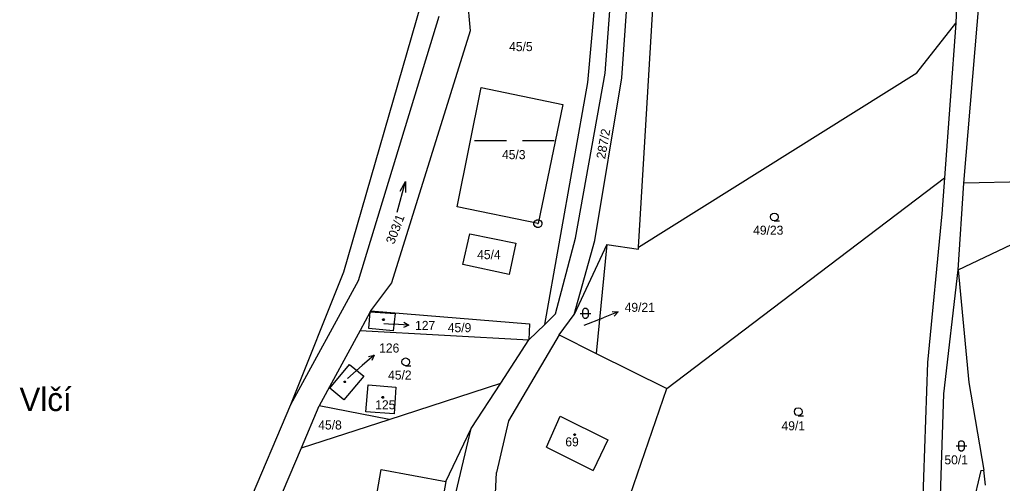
# Model space of a CAD drawing. Extents: x -779723 to -777378, y -1011169 to -1009297.
# Drawn here: x -779171.4 to -778986.4, y -1010121.5 to -1010034.3 of the extents above; entities that cross this region are included whole.
import ezdxf

# ---------------------------------------------------------------- set-up
doc = ezdxf.new("R2010")
doc.units = 0
for name, color, linetype in [('Default', 7, 'Continuous'), ('KN_HRANICE', 7, 'Continuous'), ('KN_KULTURY', 7, 'Continuous'), ('KN_PARCELY', 7, 'Continuous'), ('KN_SLUCKY', 7, 'Continuous')]:
    doc.layers.add(name, color=color, linetype=linetype)

# ---------------------------------------------------------------- blocks, each defined once
blk = doc.blocks.new('101')
at = {"layer": 'Default'}
blk.add_line((-0.05, 0), (0.05, 0), dxfattribs=at)
blk.add_lwpolyline([(0.19, 0.72), (0.53, 0.53), (0.72, 0.19), (0.72, -0.2), (0.53, -0.54), (0.19, -0.73), (-0.2, -0.73), (-0.54, -0.54), (-0.73, -0.2), (-0.73, 0.19), (-0.54, 0.53), (-0.2, 0.72), (0.19, 0.72)], dxfattribs=at)
blk = doc.blocks.new('304')
at = {"layer": 'Default'}
blk.add_lwpolyline([(0, 0), (-0.38, 0.1), (-0.65, 0.37), (-0.75, 0.74), (-0.65, 1.11), (-0.38, 1.38), (-0.01, 1.48), (0.36, 1.38), (0.63, 1.11), (0.73, 0.73), (0.63, 0.35), (0.36, 0.08), (-0.02, -0.02), (0.98, -0.02)], dxfattribs=at)
blk = doc.blocks.new('316')
at = {"layer": 'Default'}
for points in [[(-0.5, 1.5), (-0.4, 1.79), (-0.15, 1.97), (0.16, 1.97), (0.41, 1.79), (0.51, 1.5), (0.51, 0.5), (0.41, 0.21), (0.16, 0.03), (-0.15, 0.03), (-0.4, 0.21), (-0.5, 0.5), (-0.5, 1.5)], [(-1, 1), (0.27, 1), (1, 1)]]:
    blk.add_lwpolyline(points, dxfattribs=at)
blk = doc.blocks.new('802')
at = {"layer": 'Default'}
blk.add_line((-3, 0), (3, 0), dxfattribs=at)
blk.add_lwpolyline([(1, 0.5), (3, 0), (1, -0.5)], dxfattribs=at)
blk = doc.blocks.new('803')
at = {"layer": 'Default'}
for p, q in [((-7.5, 0), (-1.5, 0)), ((1.5, 0), (7.5, 0))]:
    blk.add_line(p, q, dxfattribs=at)
blk = doc.blocks.new('10292')
at = {"layer": 'Default'}
blk.add_line((0, 3), (0, 0), dxfattribs=at)
blk.add_lwpolyline([(-0.5, 2), (0, 3), (0.5, 2)], dxfattribs=at)
blk = doc.blocks.new('402')
at = {"layer": 'Default'}
blk.add_lwpolyline([(0.09, 0.15), (0.18, 0), (0.09, -0.15), (-0.09, -0.15), (-0.18, 0), (-0.09, 0.15), (0.09, 0.15)], dxfattribs=at)

msp = doc.modelspace()

# ---------------------------------------------------------------- linework, layer by layer
at = {"layer": 'KN_HRANICE'}
for p, q in [((-778993.39, -1009987.2), (-778995.17, -1010034.93)), ((-779058.05, -1010045.25), (-779054.27, -1009991.06)), ((-779061.16, -1010044.35), (-779058.32, -1010005.21)), ((-779064.44, -1010046.12), (-779060.91, -1010006.68)), ((-779089.05, -1010008.86), (-779086.6, -1010036.39)), ((-779054.9, -1010077.1), (-779051.15, -1010013.83)), ((-778993.67, -1010065.04), (-778990.39, -1010026.53)), ((-779110.38, -1010081.7), (-779095.87, -1010031.58)), ((-779107.64, -1010083.35), (-779092.42, -1010033.66)), ((-779002.52, -1010044.29), (-778995.17, -1010034.93)), ((-778995.17, -1010034.93), (-778997.31, -1010064.07)), ((-779086.6, -1010036.39), (-779101.39, -1010083.76)), ((-779066.77, -1010075.42), (-779061.16, -1010044.35)), ((-779054.9, -1010077.1), (-779002.52, -1010044.29)), ((-779072.56, -1010091.6), (-779064.44, -1010046.12)), ((-779063.12, -1010075.8), (-779058.05, -1010045.25)), ((-779089.06, -1010069.52), (-779084.56, -1010047.05)), ((-779084.56, -1010047.05), (-779069.14, -1010050.28)), ((-779069.14, -1010050.28), (-779073.83, -1010072.66)), ((-779049.6, -1010103.69), (-778997.31, -1010064.07)), ((-778997.31, -1010064.07), (-778997.81, -1010070.84)), ((-778994.71, -1010081.37), (-778993.67, -1010065.04)), ((-778974.33, -1010064.63), (-778993.67, -1010065.04)), ((-779073.83, -1010072.66), (-779089.06, -1010069.52)), ((-778997.81, -1010070.84), (-779000.52, -1010098.75)), ((-778994.71, -1010081.37), (-778973, -1010070.94)), ((-779088, -1010080.37), (-779086.7, -1010074.59)), ((-779086.7, -1010074.59), (-779078, -1010076.35)), ((-779078, -1010076.35), (-779079.25, -1010082.22)), ((-779070.51, -1010089.59), (-779066.77, -1010075.42)), ((-779067.03, -1010089.73), (-779063.12, -1010075.8)), ((-779060.9, -1010076.56), (-779067.03, -1010089.73)), ((-779060.9, -1010076.56), (-779062.88, -1010097.07)), ((-779060.9, -1010076.56), (-779054.92, -1010077.47)), ((-779054.92, -1010077.47), (-779054.9, -1010077.1)), ((-779120.37, -1010106.68), (-779110.38, -1010081.7)), ((-779079.25, -1010082.22), (-779088, -1010080.37)), ((-778997.43, -1010104.66), (-778994.71, -1010081.37)), ((-778994.71, -1010081.37), (-778992.7, -1010102.54)), ((-779120.37, -1010106.68), (-779107.64, -1010083.35)), ((-779101.39, -1010083.76), (-779105.37, -1010089.07)), ((-779105.46, -1010089.23), (-779107.32, -1010092.76)), ((-779105.69, -1010092.38), (-779105.46, -1010089.23)), ((-779105.37, -1010089.07), (-779105.46, -1010089.23)), ((-779105.46, -1010089.23), (-779100.74, -1010089.58)), ((-779105.37, -1010089.07), (-779075.41, -1010091.53)), ((-779100.74, -1010089.58), (-779101.1, -1010092.8)), ((-779072.56, -1010091.6), (-779070.51, -1010089.59)), ((-779069.85, -1010093.6), (-779067.03, -1010089.73)), ((-779107.32, -1010092.76), (-779115.05, -1010106.91)), ((-779107.32, -1010092.76), (-779075.53, -1010094.51)), ((-779101.1, -1010092.8), (-779105.69, -1010092.38)), ((-779075.41, -1010091.53), (-779075.53, -1010094.51)), ((-779075.53, -1010094.51), (-779072.56, -1010091.6)), ((-779080.84, -1010102.65), (-779075.53, -1010094.51)), ((-779069.85, -1010093.6), (-779079.37, -1010109.72)), ((-779069.85, -1010093.6), (-779062.88, -1010097.07)), ((-779062.88, -1010097.07), (-779049.6, -1010103.69)), ((-779000.52, -1010098.75), (-779001.45, -1010125.72)), ((-779113.02, -1010103.61), (-779109.32, -1010099.13)), ((-779109.32, -1010099.13), (-779106.65, -1010101.32)), ((-779106.65, -1010101.32), (-779110.37, -1010105.81)), ((-778992.7, -1010102.54), (-778989.92, -1010119.02)), ((-779110.37, -1010105.81), (-779113.02, -1010103.61)), ((-779106.22, -1010108.04), (-779105.84, -1010102.95)), ((-779105.84, -1010102.95), (-779100.59, -1010103.41)), ((-779101.88, -1010109.48), (-779080.84, -1010102.65)), ((-779100.59, -1010103.41), (-779100.93, -1010108.44)), ((-779086.41, -1010111.17), (-779080.84, -1010102.65)), ((-779059.16, -1010131.37), (-779049.6, -1010103.69)), ((-778998.08, -1010123.85), (-778997.43, -1010104.66)), ((-779134.25, -1010139.27), (-779120.37, -1010106.68)), ((-779118.39, -1010114.83), (-779115.05, -1010106.91)), ((-779101.88, -1010109.48), (-779115.05, -1010106.91)), ((-779100.93, -1010108.44), (-779106.22, -1010108.04)), ((-779118.39, -1010114.83), (-779101.88, -1010109.48)), ((-779079.37, -1010109.72), (-779081.62, -1010119.49)), ((-779091.18, -1010121.13), (-779086.41, -1010111.17)), ((-779089.32, -1010123.35), (-779086.41, -1010111.17)), ((-779127.92, -1010137.41), (-779118.39, -1010114.83)), ((-778990.45, -1010119.1), (-778994.99, -1010137.88)), ((-778990.45, -1010119.1), (-778989.92, -1010119.02)), ((-778989.56, -1010121.87), (-778989.92, -1010119.02)), ((-779081.9, -1010124.73), (-779081.62, -1010119.49)), ((-779091.18, -1010121.13), (-779096.36, -1010150.77))]:
    msp.add_line(p, q, dxfattribs=at)
at = {"layer": 'KN_PARCELY'}
for p, q in [((-779102.84, -1010091.44), (-779101.12, -1010091.56)), ((-779065.15, -1010091.78), (-779061.55, -1010090.36)), ((-779109.71, -1010101.8), (-779106.95, -1010099.37))]:
    msp.add_line(p, q, dxfattribs=at)
at = {"layer": 'KN_SLUCKY'}
for p, q in [((-779072.23, -1010114.72), (-779069.68, -1010108.87)), ((-779069.68, -1010108.87), (-779060.71, -1010113.33)), ((-779060.71, -1010113.33), (-779063.43, -1010119.08)), ((-779072.23, -1010114.72), (-779063.43, -1010119.08)), ((-779108.53, -1010148.76), (-779103.38, -1010118.93)), ((-779103.38, -1010118.93), (-779091.18, -1010121.13))]:
    msp.add_line(p, q, dxfattribs=at)

# ---------------------------------------------------------------- block references
at = {"layer": 'KN_KULTURY'}
for name, p in [('803', (-779078.27, -1010057.03)), ('304', (-779029.33, -1010072.14)), ('316', (-779064.9, -1010090.54)), ('402', (-779102.93, -1010090.73)), ('304', (-779098.74, -1010099.39)), ('402', (-779110.22, -1010102.41)), ('402', (-779103.07, -1010105.31)), ('304', (-779024.82, -1010108.76)), ('402', (-779066.93, -1010112.33)), ('316', (-778994.12, -1010115.45))]:
    msp.add_blockref(name, p, dxfattribs=at)
at = {"layer": 'KN_KULTURY', "rotation": 74.94288}
msp.add_blockref('802', (-779099.55, -1010067.62), dxfattribs=at)
at = {"layer": 'KN_PARCELY'}
msp.add_blockref('101', (-779073.86, -1010072.65), dxfattribs=at)
for p, rotation in [((-779061.55, -1010090.36), -68.364482), ((-779101.12, -1010091.56), -93.74651300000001), ((-779106.95, -1010099.37), -48.76932600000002)]:
    msp.add_blockref('10292', p, dxfattribs=dict(at, rotation=rotation))

# ---------------------------------------------------------------- texts
for s, height, p in [('45/5', 1.7, (-779079.27, -1010040.21)), ('45/3', 1.7, (-779080.61, -1010060.53)), ('49/23', 1.7, (-779033.33, -1010074.74)), ('45/4', 1.7, (-779085.29, -1010079.34)), ('49/21', 1.7, (-779057.52, -1010089.25)), ('127', 0.1, (-779102.82, -1010091.44)), ('127', 1.7, (-779096.98, -1010092.65)), ('45/9', 1.7, (-779090.82, -1010093.07)), ('49/21', 0.1, (-779065.14, -1010091.78)), ('126', 1.7, (-779103.74, -1010096.9)), ('45/2', 1.7, (-779102.06, -1010101.99)), ('126', 0.1, (-779109.69, -1010101.8)), ('Vlčí', 4.4, (-779171.45, -1010107.91)), ('125', 1.7, (-779104.48, -1010107.58)), ('45/8', 1.7, (-779115.2, -1010111.38)), ('49/1', 1.7, (-779027.99, -1010111.53)), ('69', 1.7, (-779068.69, -1010114.55)), ('50/1', 1.7, (-778997.32, -1010117.93))]:
    msp.add_text(s, height=height, dxfattribs=at).set_placement(p)
for s, rotation, p in [('287/2', 79.87, (-779061.21, -1010060.59)), ('303/1', 68.984, (-779100.95, -1010076.65))]:
    msp.add_text(s, height=1.7, rotation=rotation, dxfattribs=at).set_placement(p)

doc.saveas('drawing.dxf')
